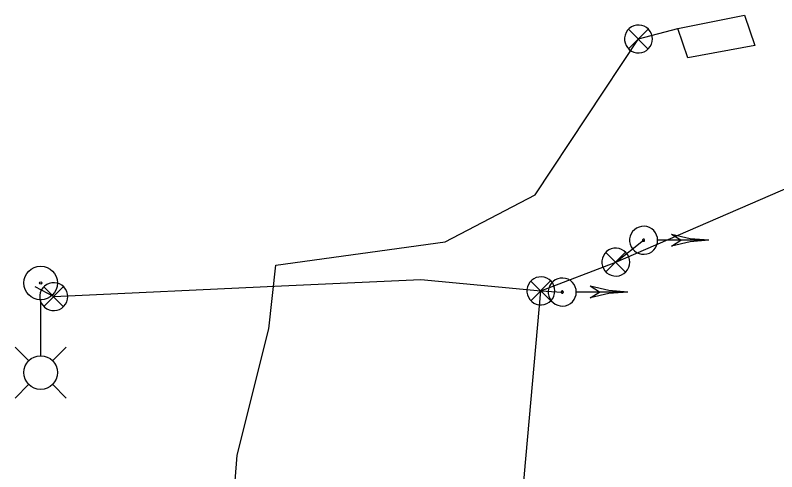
# Model space of a CAD drawing. Extents: x 596028 to 606371, y 330010 to 403088.
# Drawn here: x 602879.3 to 603058.7, y 366132.6 to 366240.1 of the extents above; entities that cross this region are included whole.
import ezdxf

# ---------------------------------------------------------------- set-up
doc = ezdxf.new("R2010")
doc.units = 0
for name, color, linetype in [('E_FTMS', 7, 'Continuous'), ('E_FTMS_Conduit', 7, 'Continuous'), ('E_FTMS_Loop', 7, 'Continuous'), ('E_LTG', 7, 'Continuous'), ('E_LTG_CID', 7, 'Continuous'), ('E_SIG', 7, 'Continuous'), ('E_SIG_Conduit', 7, 'Continuous')]:
    doc.layers.add(name, color=color, linetype=linetype)

msp = doc.modelspace()

# ---------------------------------------------------------------- linework, layer by layer
at = {"layer": 'E_FTMS'}
for points in [[(603029.39, 366234.52), (603029.33, 366235.14), (603029.16, 366235.74), (603028.87, 366236.3), (603028.48, 366236.8), (603028.01, 366237.21), (603027.46, 366237.52), (603026.87, 366237.72), (603026.25, 366237.81), (603025.62, 366237.78), (603025.01, 366237.64), (603024.44, 366237.38), (603023.93, 366237.01), (603023.5, 366236.56), (603023.16, 366236.03), (603022.93, 366235.45), (603022.81, 366234.83), (603022.81, 366234.2), (603022.93, 366233.59), (603023.16, 366233.01), (603023.5, 366232.48), (603023.93, 366232.02), (603024.44, 366231.66), (603025.01, 366231.4), (603025.62, 366231.25), (603026.25, 366231.22), (603026.87, 366231.31), (603027.46, 366231.52), (603028.01, 366231.83), (603028.48, 366232.24), (603028.87, 366232.73), (603029.16, 366233.29), (603029.33, 366233.89), (603029.39, 366234.52)], [(603028.36, 366236.85), (603023.75, 366232.2)], [(603023.75, 366236.8), (603028.4, 366232.15)]]:
    msp.add_lwpolyline(points, dxfattribs=at)
at = {"layer": 'E_FTMS_Conduit'}
for points in [[(602940.64, 366181.21), (602980.52, 366186.77), (603001.79, 366197.83), (603026.09, 366234.52)], [(602927.68, 366087.04), (602931.53, 366136.5), (602939.06, 366166.21), (602940.64, 366181.21)]]:
    msp.add_lwpolyline(points, dxfattribs=at)
at = {"layer": 'E_FTMS_Loop'}
for points in [[(603035.36, 366236.97), (603051.08, 366240.12), (603053.5, 366233.02), (603037.7, 366230.11), (603035.36, 366236.97)], [(603026.09, 366234.52), (603035.36, 366236.97)]]:
    msp.add_lwpolyline(points, dxfattribs=at)
at = {"layer": 'E_LTG'}
for points in [[(602885.29, 366159.97), (602885.29, 366173.02)], [(602882.52, 366158.71), (602879.29, 366161.94)], [(602888.06, 366158.71), (602891.29, 366161.94)], [(602882.52, 366153.17), (602879.29, 366149.94)], [(602888.06, 366153.17), (602891.29, 366149.94)]]:
    msp.add_lwpolyline(points, dxfattribs=at)
for centre, radius in [((602885.29, 366177.04), 3.96), ((602885.29, 366177.04), 0.303), ((602885.29, 366155.94), 3.96)]:
    msp.add_circle(centre, radius, dxfattribs=at)
at = {"layer": 'E_LTG_CID'}
msp.add_lwpolyline([(602883.92, 366176.22), (602888.35, 366173.82), (602941.99, 366176.37), (602974.81, 366177.82), (603003.1, 366175.18)], dxfattribs=at)
at = {"layer": 'E_SIG'}
for points in [[(603030.59, 366187.1), (603030.53, 366187.72), (603030.35, 366188.33), (603030.06, 366188.88), (603029.68, 366189.38), (603029.2, 366189.79), (603028.66, 366190.1), (603028.07, 366190.31), (603027.44, 366190.4), (603026.82, 366190.37), (603026.21, 366190.22), (603025.64, 366189.96), (603025.13, 366189.59), (603024.69, 366189.14), (603024.35, 366188.61), (603024.12, 366188.03), (603024, 366187.41), (603024, 366186.79), (603024.12, 366186.17), (603024.35, 366185.59), (603024.69, 366185.06), (603025.13, 366184.6), (603025.64, 366184.24), (603026.21, 366183.98), (603026.82, 366183.83), (603027.44, 366183.8), (603028.07, 366183.89), (603028.66, 366184.1), (603029.2, 366184.41), (603029.68, 366184.82), (603030.06, 366185.31), (603030.35, 366185.87), (603030.53, 366186.47), (603030.59, 366187.1)], [(603027.54, 366187.1), (603027.53, 366187.15), (603027.52, 366187.19), (603027.5, 366187.24), (603027.47, 366187.27), (603027.43, 366187.3), (603027.39, 366187.33), (603027.35, 366187.34), (603027.3, 366187.35), (603027.25, 366187.35), (603027.2, 366187.34), (603027.16, 366187.32), (603027.12, 366187.29), (603027.09, 366187.25), (603027.06, 366187.21), (603027.04, 366187.17), (603027.04, 366187.12), (603027.04, 366187.07), (603027.04, 366187.03), (603027.06, 366186.98), (603027.09, 366186.94), (603027.12, 366186.91), (603027.16, 366186.88), (603027.2, 366186.86), (603027.25, 366186.85), (603027.3, 366186.85), (603027.35, 366186.85), (603027.39, 366186.87), (603027.43, 366186.89), (603027.47, 366186.92), (603027.5, 366186.96), (603027.52, 366187.01), (603027.53, 366187.05), (603027.54, 366187.1)], [(603042.69, 366187.1), (603038.23, 366187.44), (603033.89, 366188.47)], [(603036.09, 366187.1), (603033.89, 366188.47)], [(603020.74, 366181.96), (603027.29, 366187.1)], [(603042.69, 366187.1), (603030.65, 366187.1)], [(603042.69, 366187.1), (603038.23, 366186.75), (603033.89, 366185.72)], [(603033.89, 366185.73), (603036.09, 366187.1)], [(603024.04, 366181.96), (603023.98, 366182.58), (603023.81, 366183.18), (603023.52, 366183.74), (603023.13, 366184.24), (603022.66, 366184.65), (603022.11, 366184.96), (603021.52, 366185.16), (603020.9, 366185.25), (603020.27, 366185.22), (603019.66, 366185.08), (603019.09, 366184.82), (603018.58, 366184.45), (603018.15, 366184), (603017.81, 366183.47), (603017.58, 366182.89), (603017.46, 366182.27), (603017.46, 366181.64), (603017.58, 366181.03), (603017.81, 366180.45), (603018.15, 366179.92), (603018.58, 366179.46), (603019.09, 366179.1), (603019.66, 366178.84), (603020.27, 366178.69), (603020.9, 366178.66), (603021.52, 366178.75), (603022.11, 366178.96), (603022.66, 366179.27), (603023.13, 366179.68), (603023.52, 366180.17), (603023.81, 366180.73), (603023.98, 366181.33), (603024.04, 366181.96)], [(603023.01, 366184.29), (603018.4, 366179.64)], [(603018.4, 366184.24), (603023.05, 366179.59)], [(603006.4, 366175.18), (603006.34, 366175.8), (603006.17, 366176.4), (603005.88, 366176.96), (603005.49, 366177.46), (603005.02, 366177.87), (603004.47, 366178.18), (603003.88, 366178.38), (603003.26, 366178.47), (603002.63, 366178.44), (603002.02, 366178.3), (603001.45, 366178.04), (603000.94, 366177.67), (603000.51, 366177.22), (603000.17, 366176.69), (602999.94, 366176.11), (602999.82, 366175.49), (602999.82, 366174.86), (602999.94, 366174.25), (603000.17, 366173.67), (603000.51, 366173.14), (603000.94, 366172.68), (603001.45, 366172.32), (603002.02, 366172.06), (603002.63, 366171.91), (603003.26, 366171.88), (603003.88, 366171.97), (603004.47, 366172.18), (603005.02, 366172.49), (603005.49, 366172.9), (603005.88, 366173.39), (603006.17, 366173.95), (603006.34, 366174.55), (603006.4, 366175.18)], [(602891.65, 366173.82), (602891.59, 366174.44), (602891.42, 366175.04), (602891.13, 366175.6), (602890.74, 366176.1), (602890.27, 366176.51), (602889.73, 366176.82), (602889.13, 366177.02), (602888.51, 366177.11), (602887.88, 366177.08), (602887.27, 366176.94), (602886.7, 366176.68), (602886.19, 366176.31), (602885.76, 366175.86), (602885.42, 366175.33), (602885.19, 366174.75), (602885.07, 366174.13), (602885.07, 366173.5), (602885.19, 366172.89), (602885.42, 366172.31), (602885.76, 366171.78), (602886.19, 366171.32), (602886.7, 366170.96), (602887.27, 366170.7), (602887.88, 366170.55), (602888.51, 366170.52), (602889.13, 366170.61), (602889.73, 366170.82), (602890.27, 366171.13), (602890.74, 366171.54), (602891.13, 366172.03), (602891.42, 366172.59), (602891.59, 366173.19), (602891.65, 366173.82)], [(603005.37, 366177.51), (603000.76, 366172.86)], [(603000.76, 366177.46), (603005.41, 366172.81)], [(603011.44, 366174.9), (603011.38, 366175.52), (603011.2, 366176.13), (603010.91, 366176.68), (603010.53, 366177.18), (603010.05, 366177.59), (603009.51, 366177.9), (603008.92, 366178.11), (603008.3, 366178.2), (603007.67, 366178.17), (603007.06, 366178.02), (603006.49, 366177.76), (603005.98, 366177.39), (603005.54, 366176.94), (603005.2, 366176.41), (603004.97, 366175.83), (603004.85, 366175.21), (603004.85, 366174.59), (603004.97, 366173.97), (603005.2, 366173.39), (603005.54, 366172.86), (603005.98, 366172.41), (603006.49, 366172.04), (603007.06, 366171.78), (603007.67, 366171.63), (603008.3, 366171.6), (603008.92, 366171.69), (603009.51, 366171.9), (603010.05, 366172.21), (603010.53, 366172.62), (603010.91, 366173.12), (603011.2, 366173.67), (603011.38, 366174.28), (603011.44, 366174.9)], [(602890.62, 366176.15), (602886.01, 366171.5)], [(602886.01, 366176.1), (602890.66, 366171.45)], [(603003.1, 366175.18), (603008.14, 366174.9)], [(603008.39, 366174.9), (603008.39, 366174.95), (603008.37, 366174.99), (603008.35, 366175.04), (603008.32, 366175.07), (603008.28, 366175.11), (603008.24, 366175.13), (603008.2, 366175.15), (603008.15, 366175.15), (603008.1, 366175.15), (603008.06, 366175.14), (603008.01, 366175.12), (603007.97, 366175.09), (603007.94, 366175.06), (603007.91, 366175.02), (603007.9, 366174.97), (603007.89, 366174.92), (603007.89, 366174.88), (603007.9, 366174.83), (603007.91, 366174.78), (603007.94, 366174.74), (603007.97, 366174.71), (603008.01, 366174.68), (603008.06, 366174.66), (603008.1, 366174.65), (603008.15, 366174.65), (603008.2, 366174.65), (603008.24, 366174.67), (603008.28, 366174.69), (603008.32, 366174.73), (603008.35, 366174.76), (603008.37, 366174.81), (603008.39, 366174.85), (603008.39, 366174.9)], [(603023.54, 366174.9), (603011.5, 366174.9)], [(603016.94, 366174.9), (603014.74, 366176.28)], [(603023.54, 366174.9), (603019.08, 366175.25), (603014.74, 366176.27)], [(603023.54, 366174.9), (603019.08, 366174.55), (603014.74, 366173.52)], [(603014.74, 366173.53), (603016.94, 366174.9)]]:
    msp.add_lwpolyline(points, dxfattribs=at)
at = {"layer": 'E_SIG_Conduit'}
for points in [[(603020.74, 366181.96), (603078.91, 366207.13)], [(602997.62, 366079.73), (602997.74, 366088.56), (602996.89, 366100.78), (602999.27, 366132.06), (603003.1, 366175.18), (603020.74, 366181.96)]]:
    msp.add_lwpolyline(points, dxfattribs=at)

doc.saveas('drawing.dxf')
